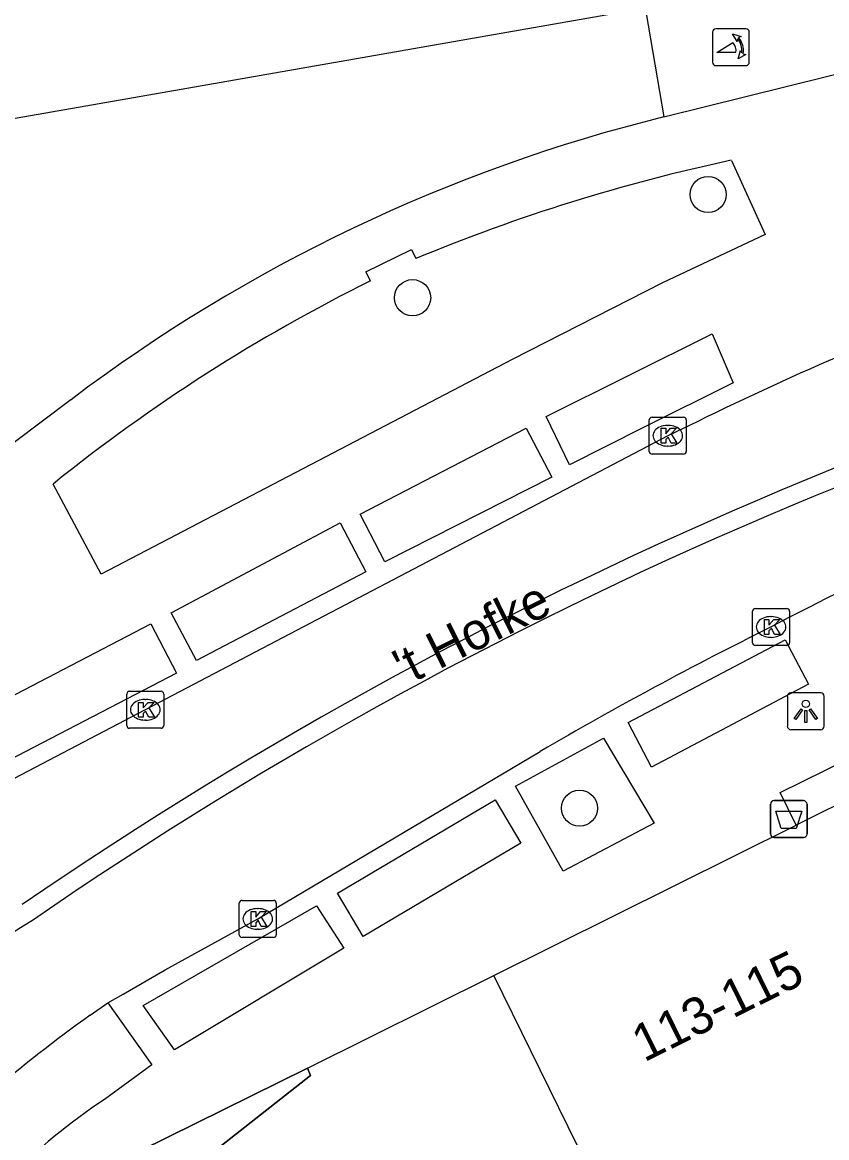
# Model space of a CAD drawing. Extents: x 162880 to 165536, y 384011 to 385179.
# Drawn here: x 164082.49 to 164104.25, y 384471.71 to 384501.87 of the extents above; entities that cross this region are included whole.
import ezdxf

# ---------------------------------------------------------------- set-up
doc = ezdxf.new("R2010")
doc.units = 0
for name, color, linetype in [('IMGEO_Afvalbak', 7, 'Continuous'), ('IMGEO_Boom', 7, 'Continuous'), ('IMGEO_Kolk', 7, 'Continuous'), ('IMGEO_Lichtpunt', 7, 'Continuous'), ('IMGEO_Openbare_ruimte_label', 7, 'Continuous'), ('IMGEO_Pand', 7, 'Continuous'), ('IMGEO_Pand_nummerreeks', 7, 'Continuous'), ('IMGEO_Pand_overbouw', 7, 'Continuous'), ('IMGEO_Poller', 7, 'Continuous'), ('IMGEO_Rijbaan_lokaal_gesloten', 7, 'Continuous'), ('IMGEO_Voetpad_open', 7, 'Continuous')]:
    doc.layers.add(name, color=color, linetype=linetype)

msp = doc.modelspace()

# ---------------------------------------------------------------- linework, layer by layer
at = {"layer": 'IMGEO_Afvalbak'}
for p, q in [((164102.726, 384479.923), (164102.726, 384480.723)), ((164102.726, 384480.723), (164102.726, 384479.923)), ((164102.826, 384480.823), (164103.616, 384480.823)), ((164103.616, 384480.823), (164102.826, 384480.823)), ((164103.716, 384480.723), (164103.716, 384479.923)), ((164103.716, 384479.923), (164103.716, 384480.723)), ((164103.616, 384479.823), (164102.826, 384479.823)), ((164102.826, 384479.823), (164103.616, 384479.823))]:
    msp.add_line(p, q, dxfattribs=at)
msp.add_lwpolyline([(164102.869, 384480.537), (164103.573, 384480.537), (164103.424, 384480.067), (164103.018, 384480.067), (164102.869, 384480.537)], dxfattribs=at)
for centre, start, end in [((164102.826, 384480.723), 90, 180), ((164102.826, 384480.723), 90, 180), ((164103.616, 384480.723), 0, 90), ((164103.616, 384480.723), 360, 90), ((164102.826, 384479.923), 180, 270), ((164102.826, 384479.923), 180, 270), ((164103.616, 384479.923), 270, 0), ((164103.616, 384479.923), 270, 0)]:
    msp.add_arc(centre, 0.1, start, end, dxfattribs=at)
at = {"layer": 'IMGEO_Boom'}
for centre in [(164101.039, 384497.213), (164093.047, 384494.422), (164097.562, 384480.618)]:
    msp.add_circle(centre, 0.489, dxfattribs=at)
at = {"layer": 'IMGEO_Kolk'}
for p, q in [((164099.524, 384491.19), (164100.376, 384491.19)), ((164099.449, 384490.264), (164099.449, 384491.116)), ((164099.937, 384490.97), (164099.962, 384490.97)), ((164100.45, 384491.116), (164100.45, 384490.264)), ((164099.96, 384490.41), (164099.935, 384490.41)), ((164100.376, 384490.19), (164099.524, 384490.19)), ((164102.317, 384486.018), (164103.169, 384486.018)), ((164102.242, 384485.092), (164102.242, 384485.944)), ((164102.73, 384485.798), (164102.755, 384485.798)), ((164103.243, 384485.944), (164103.243, 384485.092)), ((164102.753, 384485.238), (164102.728, 384485.238)), ((164103.169, 384485.018), (164102.317, 384485.018)), ((164085.317, 384482.854), (164085.317, 384483.706)), ((164085.392, 384483.78), (164086.244, 384483.78)), ((164086.318, 384483.706), (164086.318, 384482.854)), ((164085.805, 384483.56), (164085.83, 384483.56)), ((164085.828, 384483), (164085.803, 384483)), ((164086.244, 384482.78), (164085.392, 384482.78)), ((164088.359, 384477.198), (164088.359, 384478.05)), ((164088.434, 384478.124), (164089.286, 384478.124)), ((164088.847, 384477.904), (164088.872, 384477.904)), ((164089.36, 384478.05), (164089.36, 384477.198)), ((164088.87, 384477.344), (164088.845, 384477.344)), ((164089.286, 384477.124), (164088.434, 384477.124))]:
    msp.add_line(p, q, dxfattribs=at)
for points in [[(164099.524, 384491.19), (164100.376, 384491.19)], [(164099.449, 384490.264), (164099.449, 384491.116)], [(164099.77, 384490.89), (164099.893, 384490.89), (164099.893, 384490.739), (164100.023, 384490.89), (164100.187, 384490.89), (164100.041, 384490.739), (164100.194, 384490.49), (164100.042, 384490.49), (164099.957, 384490.654), (164099.893, 384490.587), (164099.893, 384490.49), (164099.77, 384490.49), (164099.77, 384490.89)], [(164100.45, 384491.116), (164100.45, 384490.264)], [(164100.376, 384490.19), (164099.524, 384490.19)], [(164102.317, 384486.018), (164103.169, 384486.018)], [(164102.242, 384485.092), (164102.242, 384485.944)], [(164102.563, 384485.718), (164102.686, 384485.718), (164102.686, 384485.567), (164102.816, 384485.718), (164102.98, 384485.718), (164102.834, 384485.567), (164102.987, 384485.318), (164102.835, 384485.318), (164102.75, 384485.482), (164102.686, 384485.415), (164102.686, 384485.318), (164102.563, 384485.318), (164102.563, 384485.718)], [(164103.243, 384485.944), (164103.243, 384485.092)], [(164103.169, 384485.018), (164102.317, 384485.018)], [(164085.317, 384482.854), (164085.317, 384483.706)], [(164085.392, 384483.78), (164086.244, 384483.78)], [(164086.318, 384483.706), (164086.318, 384482.854)], [(164085.638, 384483.48), (164085.761, 384483.48), (164085.761, 384483.329), (164085.891, 384483.48), (164086.055, 384483.48), (164085.909, 384483.329), (164086.062, 384483.08), (164085.91, 384483.08), (164085.825, 384483.244), (164085.761, 384483.177), (164085.761, 384483.08), (164085.638, 384483.08), (164085.638, 384483.48)], [(164086.244, 384482.78), (164085.392, 384482.78)], [(164088.359, 384477.198), (164088.359, 384478.05)], [(164088.434, 384478.124), (164089.286, 384478.124)], [(164089.36, 384478.05), (164089.36, 384477.198)], [(164088.68, 384477.824), (164088.803, 384477.824), (164088.803, 384477.673), (164088.933, 384477.824), (164089.097, 384477.824), (164088.951, 384477.673), (164089.104, 384477.424), (164088.952, 384477.424), (164088.867, 384477.588), (164088.803, 384477.521), (164088.803, 384477.424), (164088.68, 384477.424), (164088.68, 384477.824)], [(164089.286, 384477.124), (164088.434, 384477.124)]]:
    msp.add_lwpolyline(points, dxfattribs=at)
for centre, start, end in [((164099.526, 384491.114), 91.552, 178.448), ((164099.526, 384491.114), 91.552, 178.448), ((164100.374, 384491.114), 1.552, 88.448), ((164100.374, 384491.114), 1.552, 88.448), ((164099.526, 384490.266), 181.552, 268.448), ((164099.526, 384490.266), 181.552, 268.448), ((164100.374, 384490.266), 271.552, 358.448), ((164100.374, 384490.266), 271.552, 358.448), ((164102.319, 384485.942), 91.552, 178.448), ((164102.319, 384485.942), 91.552, 178.448), ((164103.167, 384485.942), 1.552, 88.448), ((164103.167, 384485.942), 1.552, 88.448), ((164102.319, 384485.094), 181.552, 268.448), ((164102.319, 384485.094), 181.552, 268.448), ((164103.167, 384485.094), 271.552, 358.448), ((164103.167, 384485.094), 271.552, 358.448), ((164085.394, 384483.704), 91.552, 178.448), ((164085.394, 384483.704), 91.552, 178.448), ((164086.242, 384483.704), 1.552, 88.448), ((164086.242, 384483.704), 1.552, 88.448), ((164085.394, 384482.856), 181.552, 268.448), ((164085.394, 384482.856), 181.552, 268.448), ((164086.242, 384482.856), 271.552, 358.448), ((164086.242, 384482.856), 271.552, 358.448), ((164088.436, 384478.048), 91.552, 178.448), ((164088.436, 384478.048), 91.552, 178.448), ((164089.284, 384478.048), 1.552, 88.448), ((164089.284, 384478.048), 1.552, 88.448), ((164088.436, 384477.2), 181.552, 268.448), ((164088.436, 384477.2), 181.552, 268.448), ((164089.284, 384477.2), 271.552, 358.448), ((164089.284, 384477.2), 271.552, 358.448)]:
    msp.add_arc(centre, 0.0765, start, end, dxfattribs=at)
for centre, major_axis, ratio, start_param, end_param in [((164099.936, 384490.69), (-0.387, 0.002), 0.722429, 4.712389, 7.853982), ((164099.961, 384490.69), (-0.39, 0.002), 0.717154, 1.570796, 4.712389), ((164102.729, 384485.518), (-0.387, 0.002), 0.722429, 4.712389, 7.853982), ((164102.754, 384485.518), (-0.39, 0.002), 0.717154, 1.570796, 4.712389), ((164085.804, 384483.28), (-0.387, 0.002), 0.722429, 4.712389, 7.853982), ((164085.829, 384483.28), (-0.39, 0.002), 0.717154, 1.570796, 4.712389), ((164088.846, 384477.624), (-0.387, 0.002), 0.722429, 4.712389, 7.853982), ((164088.871, 384477.624), (-0.39, 0.002), 0.717154, 1.570796, 4.712389)]:
    msp.add_ellipse(centre, major_axis=major_axis, ratio=ratio, start_param=start_param, end_param=end_param, dxfattribs=at)
at = {"layer": 'IMGEO_Lichtpunt'}
for p, q in [((164103.183, 384483.643), (164103.183, 384482.836)), ((164103.183, 384483.643), (164103.183, 384482.836)), ((164104.085, 384483.738), (164103.277, 384483.738)), ((164104.085, 384483.738), (164103.277, 384483.738)), ((164104.179, 384482.836), (164104.179, 384483.643)), ((164104.179, 384482.836), (164104.179, 384483.643)), ((164103.277, 384482.742), (164104.085, 384482.742)), ((164103.277, 384482.742), (164104.085, 384482.742))]:
    msp.add_line(p, q, dxfattribs=at)
for points in [[(164103.557, 384483.307), (164103.596, 384483.279), (164103.408, 384483.017), (164103.37, 384483.044), (164103.557, 384483.307)], [(164103.769, 384483.279), (164103.807, 384483.306), (164103.994, 384483.044), (164103.955, 384483.016), (164103.769, 384483.279)], [(164103.659, 384483.259), (164103.706, 384483.259), (164103.706, 384482.937), (164103.659, 384482.937), (164103.659, 384483.259)]]:
    msp.add_lwpolyline(points, dxfattribs=at)
msp.add_circle((164103.682, 384483.441), 0.0994, dxfattribs=at)
for centre, start, end in [((164103.277, 384483.643), 90, 180), ((164103.277, 384483.643), 90, 180), ((164104.085, 384483.643), 0, 90), ((164104.085, 384483.643), 0, 90), ((164103.277, 384482.836), 180, 270), ((164103.277, 384482.836), 180, 270), ((164104.085, 384482.836), 270, 0), ((164104.085, 384482.836), 270, 360)]:
    msp.add_arc(centre, 0.0946, start, end, dxfattribs=at)
at = {"layer": 'IMGEO_Pand'}
for points in [[(164076.77, 384498.312), (164086.427, 384500), (164098.837, 384502.169), (164096.451, 384515.965)], [(164105.235, 384481.061), (164103.422, 384480.161)], [(164095.246, 384476.092), (164103.422, 384480.161)], [(164090.203, 384473.589), (164095.246, 384476.092)], [(164100.767, 384464.846), (164095.246, 384476.092)], [(164090.203, 384473.589), (164090.286, 384473.393), (164084.202, 384468.608)]]:
    msp.add_lwpolyline(points, dxfattribs=at)
at = {"layer": 'IMGEO_Pand_overbouw'}
msp.add_lwpolyline([(164084.202, 384468.608), (164090.286, 384473.393), (164090.203, 384473.589), (164083.402, 384470.224)], close=True, dxfattribs=at)
at = {"layer": 'IMGEO_Poller'}
for p, q in [((164101.157, 384501.598), (164101.157, 384500.791)), ((164101.157, 384501.598), (164101.157, 384500.791)), ((164102.059, 384501.693), (164101.251, 384501.693)), ((164102.059, 384501.693), (164101.251, 384501.693)), ((164102.153, 384500.791), (164102.153, 384501.598)), ((164102.153, 384500.791), (164102.153, 384501.598)), ((164101.251, 384500.696), (164102.059, 384500.696)), ((164101.251, 384500.696), (164102.059, 384500.696))]:
    msp.add_line(p, q, dxfattribs=at)
for points in [[(164101.836, 384501.422), (164101.824, 384501.349), (164101.699, 384501.554)], [(164101.699, 384501.554), (164101.93, 384501.488), (164101.859, 384501.456)], [(164101.792, 384501.049), (164101.279, 384501.049), (164101.709, 384501.324)], [(164101.852, 384500.877), (164101.918, 384501.108), (164101.948, 384501.04)], [(164101.984, 384501.013), (164102.056, 384501.002), (164101.852, 384500.877)]]:
    msp.add_lwpolyline(points, dxfattribs=at)
for centre, radius, start, end in [((164101.251, 384501.598), 0.0946, 90, 180), ((164101.251, 384501.598), 0.0946, 90, 180), ((164101.478, 384501.109), 0.476, 351.7527, 41.1691), ((164101.478, 384501.109), 0.516, 349.3569, 42.2912), ((164102.059, 384501.598), 0.0946, 0, 90), ((164102.059, 384501.598), 0.0946, 0, 90), ((164101.464, 384501.099), 0.332, 351.3247, 42.4854), ((164101.251, 384500.791), 0.0946, 180, 270), ((164101.251, 384500.791), 0.0946, 180, 270), ((164102.059, 384500.791), 0.0946, 270, 0), ((164102.059, 384500.791), 0.0946, 270, 0)]:
    msp.add_arc(centre, radius, start, end, dxfattribs=at)
at = {"layer": 'IMGEO_Rijbaan_lokaal_gesloten'}
for points in [[(164100.758, 384491.073), (164099.95, 384490.69), (164085.818, 384483.28), (164081.711, 384481.132)], [(164084.807, 384475.359), (164085.219, 384475.594), (164086.352, 384476.247), (164088.86, 384477.624), (164096.5, 384482.153)], [(164084.33, 384475.022), (164084.807, 384475.359)]]:
    msp.add_lwpolyline(points, dxfattribs=at)
for centre, radius, start, end in [((164147.723, 384382.935), 115.303, 101.15181, 124.45379), ((164147.171, 384384.062), 113.554, 100.98769, 124.55292), ((164135.463, 384420.84), 78.34, 109.76871, 116.29617), ((164135.506, 384423.55), 70.096, 103.08436, 117.8656), ((164148.621, 384392.929), 103.332, 116.35821, 120.29145), ((164106.836, 384438.591), 45.825, 121.6841, 133.462), ((164106.482, 384443.885), 38.213, 125.4296, 135.8642)]:
    msp.add_arc(centre, radius, start, end, dxfattribs=at)
at = {"layer": 'IMGEO_Voetpad_open'}
for points in [[(164096.451, 384515.965), (164096.988, 384516.038), (164099.728, 384500), (164099.846, 384499.31)], [(164099.846, 384499.31), (164106.497, 384500.959)], [(164101.668, 384498.136), (164102.58, 384496.132), (164099.806, 384494.82), (164095.737, 384492.755), (164084.62, 384486.95)], [(164091.906, 384494.876), (164091.778, 384495.123), (164093.014, 384495.726), (164093.138, 384495.481)], [(164096.663, 384491.211), (164101.149, 384493.443), (164101.715, 384492.119), (164099.277, 384490.9), (164097.295, 384489.901), (164096.663, 384491.211)], [(164083.808, 384491.663), (164082.275, 384490.508)], [(164096.12, 384490.897), (164096.81, 384489.565), (164092.294, 384487.284), (164091.627, 384488.568), (164096.12, 384490.897)], [(164084.62, 384486.95), (164083.322, 384489.384)], [(164091.781, 384487.005), (164087.2, 384484.608), (164086.514, 384485.898), (164091.086, 384488.334), (164091.781, 384487.005)], [(164086.662, 384484.271), (164082.134, 384481.921), (164081.464, 384483.256), (164085.971, 384485.602), (164086.662, 384484.271)], [(164098.878, 384482.932), (164103.122, 384485.174), (164103.757, 384483.971), (164099.513, 384481.729), (164098.878, 384482.932)], [(164097.117, 384478.912), (164095.832, 384481.212), (164098.21, 384482.512), (164099.578, 384480.214), (164097.117, 384478.912)], [(164103.422, 384480.161), (164102.988, 384481.042), (164104.804, 384481.935), (164105.235, 384481.061)], [(164091.712, 384477.152), (164091.02, 384478.323), (164095.279, 384480.84), (164095.971, 384479.669), (164091.712, 384477.152)], [(164086.609, 384474.089), (164085.762, 384475.286), (164090.451, 384477.975), (164091.187, 384476.831), (164086.609, 384474.089)], [(164084.807, 384475.359), (164085.996, 384473.68), (164084.714, 384472.739)], [(164084.202, 384468.608), (164083.402, 384470.224), (164090.203, 384473.589)]]:
    msp.add_lwpolyline(points, dxfattribs=at)
for centre, radius, start, end in [((164110.43, 384456.471), 44.127, 103.8776, 127.1065), ((164111.855, 384450.377), 48.834, 102.0408, 112.5372), ((164112.986, 384452.474), 47.353, 116.4338, 128.788), ((164093.11, 384459.914), 15.329, 123.2102, 135.8396)]:
    msp.add_arc(centre, radius, start, end, dxfattribs=at)

# ---------------------------------------------------------------- texts
at = {"layer": 'IMGEO_Openbare_ruimte_label'}
msp.add_text("'t Hofke", height=1, rotation=26.4882, dxfattribs=at).set_placement((164092.855, 384483.913))
at = {"layer": 'IMGEO_Pand_nummerreeks'}
msp.add_text('113-115', height=1, rotation=26.3088, dxfattribs=at).set_placement((164099.308, 384473.74))

doc.saveas('drawing.dxf')
